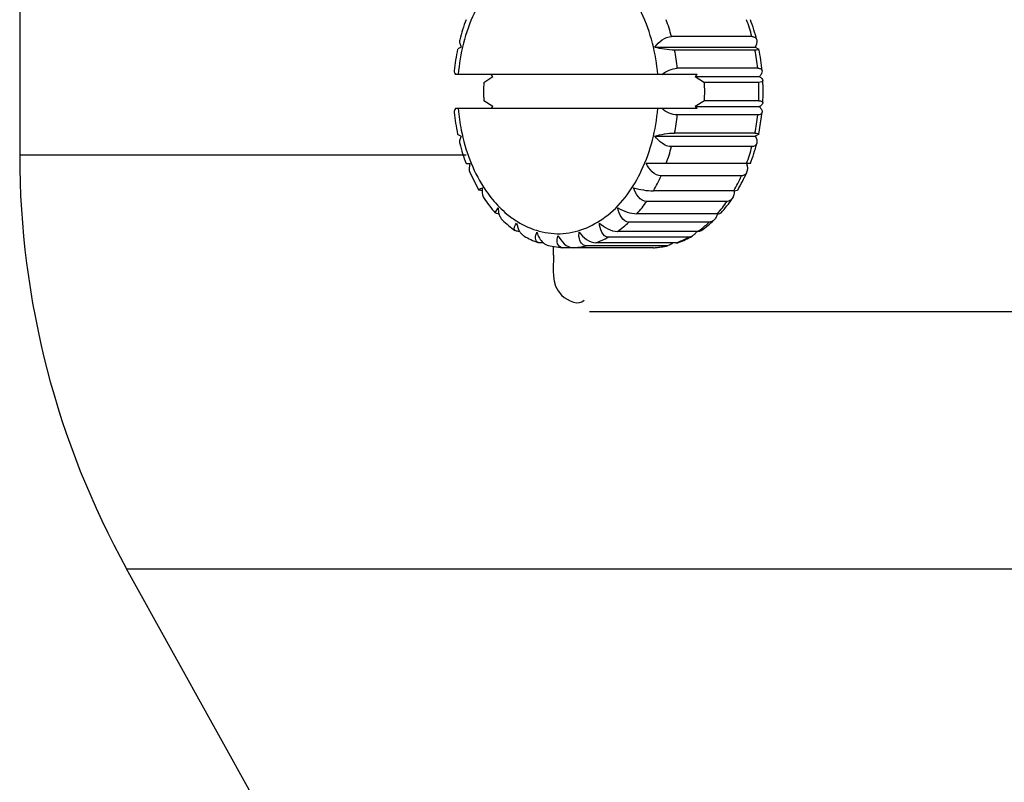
# Paper-space layout 'Sheet' of a CAD drawing. Header units: inches. Extents: x 0.2 to 10.8, y 0.2 to 8.3.
# Tile 332 of 545: x 7.371 to 7.51, y 1.666 to 1.773. Entities that reach past the tile are written whole.
import ezdxf

# ---------------------------------------------------------------- set-up
doc = ezdxf.new("R2010")
doc.units = ezdxf.units.IN
doc.header["$MEASUREMENT"] = 0
doc.layers.get('0').update_dxf_attribs({"lineweight": 5})

psp = doc.layouts.new('Sheet')

# ---------------------------------------------------------------- linework, layer by layer
at = {"color": 0, "linetype": 'ByBlock', "lineweight": -3}
for p, q in [((7.371229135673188, 1.830760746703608), (7.371229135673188, 1.754262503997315)), ((7.474261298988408, 1.770970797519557), (7.462947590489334, 1.770970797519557)), ((7.433368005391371, 1.76948450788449), (7.432872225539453, 1.769246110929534)), ((7.460597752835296, 1.76948450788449), (7.474718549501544, 1.76948450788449)), ((7.474718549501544, 1.76948450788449), (7.475234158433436, 1.769220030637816)), ((7.474698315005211, 1.769068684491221), (7.463384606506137, 1.769068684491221)), ((7.466576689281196, 1.765628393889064), (7.432539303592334, 1.765628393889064)), ((7.436534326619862, 1.764531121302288), (7.437826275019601, 1.765344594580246)), ((7.437826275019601, 1.765344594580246), (7.437550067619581, 1.765628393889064)), ((7.475081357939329, 1.766520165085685), (7.463767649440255, 1.766520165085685)), ((7.466576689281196, 1.765628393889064), (7.466300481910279, 1.765344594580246)), ((7.466300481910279, 1.765344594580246), (7.467592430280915, 1.764531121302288)), ((7.466300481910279, 1.765344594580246), (7.475340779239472, 1.765344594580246)), ((7.475229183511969, 1.764531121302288), (7.467592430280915, 1.764531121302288)), ((7.437826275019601, 1.761112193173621), (7.436534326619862, 1.761925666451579)), ((7.437550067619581, 1.760828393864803), (7.437826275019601, 1.761112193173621)), ((7.467592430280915, 1.761925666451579), (7.466300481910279, 1.761112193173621)), ((7.466300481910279, 1.761112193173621), (7.475340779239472, 1.761112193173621)), ((7.466300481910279, 1.761112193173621), (7.466576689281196, 1.760828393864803)), ((7.475229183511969, 1.761925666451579), (7.467592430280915, 1.761925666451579)), ((7.466576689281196, 1.760828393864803), (7.432539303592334, 1.760828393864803)), ((7.475081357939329, 1.759936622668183), (7.463767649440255, 1.759936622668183)), ((7.475242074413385, 1.757257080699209), (7.475702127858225, 1.76032149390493)), ((7.460597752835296, 1.756972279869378), (7.474718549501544, 1.756972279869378)), ((7.474698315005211, 1.757388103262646), (7.463384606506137, 1.757388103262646)), ((7.474261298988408, 1.75548599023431), (7.462947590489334, 1.75548599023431)), ((7.434038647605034, 1.754262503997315), (7.371229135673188, 1.754262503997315)), ((7.43403878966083, 1.753105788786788), (7.434585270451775, 1.753105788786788)), ((7.474047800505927, 1.753105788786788), (7.459380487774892, 1.753105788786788)), ((7.434556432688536, 1.751838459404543), (7.435826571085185, 1.749362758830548)), ((7.472804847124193, 1.751373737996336), (7.461491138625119, 1.751373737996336)), ((7.436306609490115, 1.749266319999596), (7.43584352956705, 1.749343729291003)), ((7.47172194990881, 1.749265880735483), (7.460408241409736, 1.749265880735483)), ((7.471779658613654, 1.749266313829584), (7.472239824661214, 1.749341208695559)), ((7.470775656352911, 1.747779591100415), (7.459461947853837, 1.747779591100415)), ((7.438154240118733, 1.746173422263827), (7.438568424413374, 1.746849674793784)), ((7.469406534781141, 1.746036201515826), (7.458092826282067, 1.746036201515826)), ((7.468262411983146, 1.744860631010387), (7.456948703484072, 1.744860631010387)), ((7.441569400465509, 1.743557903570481), (7.441419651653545, 1.743557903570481)), ((7.46666690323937, 1.743557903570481), (7.455353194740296, 1.743557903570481)), ((7.444923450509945, 1.741939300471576), (7.444463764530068, 1.741939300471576)), ((7.463622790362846, 1.741939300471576), (7.452309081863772, 1.741939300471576)), ((7.465374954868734, 1.742744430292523), (7.45406124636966, 1.742744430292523)), ((7.445612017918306, 1.741551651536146), (7.447616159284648, 1.741253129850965)), ((7.446359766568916, 1.740228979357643), (7.446359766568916, 1.741440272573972)), ((7.447679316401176, 1.741251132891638), (7.447616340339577, 1.741253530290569)), ((7.460407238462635, 1.741251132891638), (7.447679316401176, 1.741251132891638)), ((7.46223948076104, 1.741523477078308), (7.450925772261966, 1.741523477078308)), ((7.460407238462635, 1.741251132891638), (7.460471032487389, 1.741253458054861)), ((7.462474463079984, 1.741551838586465), (7.46223948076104, 1.741523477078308)), ((7.6652291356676, 1.732228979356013), (7.451408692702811, 1.732228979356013)), ((7.386274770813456, 1.696085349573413), (8.0761776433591, 1.696085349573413)), ((7.407119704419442, 1.658480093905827), (7.386274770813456, 1.696085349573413))]:
    psp.add_line(p, q, dxfattribs=at)
for centre, radius, start, end in [((7.459164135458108, 1.763891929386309), 0.0268470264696, 159.370009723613, 165.7187481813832), ((7.436537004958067, 1.763964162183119), 0.02732420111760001, 14.85809836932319, 20.09243097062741), ((7.447850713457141, 1.763964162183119), 0.02732420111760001, 14.85809836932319, 20.09243097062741), ((7.44892352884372, 1.763892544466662), 0.02684578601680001, 14.28057296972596, 20.62958617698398), ((7.461617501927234, 1.763313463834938), 0.02936894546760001, 168.4382556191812, 174.486455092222), ((7.433840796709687, 1.763325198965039), 0.03009691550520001, 6.093768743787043, 11.00140286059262), ((7.445154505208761, 1.763325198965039), 0.03009691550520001, 6.093768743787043, 11.00140286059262), ((7.446479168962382, 1.763314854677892), 0.0293587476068, 5.512792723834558, 11.56306943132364), ((7.467606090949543, 1.763228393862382), 0.03109906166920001, 177.5991997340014, 182.4008002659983), ((7.436520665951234, 1.763228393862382), 0.03109906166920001, 357.5991997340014, 2.400800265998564), ((7.444157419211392, 1.763228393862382), 0.03109906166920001, 357.5991997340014, 2.400800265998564), ((7.445575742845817, 1.763228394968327), 0.03026650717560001, 357.0243072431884, 2.97568649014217), ((7.461617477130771, 1.763143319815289), 0.02936892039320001, 185.5135490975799, 191.5617473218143), ((7.433840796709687, 1.763131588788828), 0.03009691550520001, 348.9985971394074, 353.9062312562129), ((7.445154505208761, 1.763131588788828), 0.03009691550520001, 348.9985971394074, 353.9062312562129), ((7.459164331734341, 1.762564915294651), 0.0268472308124, 194.2812647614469, 200.629958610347), ((7.436537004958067, 1.762492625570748), 0.02732420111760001, 339.9075690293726, 345.1419016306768), ((7.447850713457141, 1.762492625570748), 0.02732420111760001, 339.9075690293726, 345.1419016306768), ((7.448923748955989, 1.762564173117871), 0.02684555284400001, 339.3703834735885, 345.7194644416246), ((7.491229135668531, 1.754262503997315), 0.12, 180, 209.0000001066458), ((7.440156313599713, 1.761002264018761), 0.02340690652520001, 329.9068796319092, 335.7100767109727), ((7.451470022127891, 1.761002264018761), 0.0234069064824, 329.9068796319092, 335.7100767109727), ((7.452206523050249, 1.761214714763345), 0.02329398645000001, 329.4161260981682, 336.2643403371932), ((7.471722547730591, 1.753031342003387), 0.003765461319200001, 269.9909036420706, 270.8690402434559), ((7.443727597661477, 1.758726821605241), 0.0191679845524, 318.5417762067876, 325.1715955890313), ((7.455041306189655, 1.758726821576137), 0.01916798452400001, 318.5417762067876, 325.1715955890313), ((7.449268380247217, 1.757350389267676), 0.01478782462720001, 224.5382521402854, 230.1582081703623), ((7.4576228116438, 1.756254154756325), 0.0155888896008, 307.062660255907, 313.0402333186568), ((7.448812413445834, 1.754662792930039), 0.0135029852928, 240.7451874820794, 249.808773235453), ((7.447921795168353, 1.753796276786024), 0.0126426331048, 290.3053469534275, 299.0527679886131), ((7.459422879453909, 1.753335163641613), 0.0121451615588, 290.2312119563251, 291.6752744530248), ((7.459195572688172, 1.753876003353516), 0.0127317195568, 291.726925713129, 299.0356224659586), ((7.459274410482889, 1.754662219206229), 0.0135023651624, 290.1908727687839, 299.2551947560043), ((7.448365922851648, 1.752445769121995), 0.011218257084, 273.7187685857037, 283.1902987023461), ((7.459698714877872, 1.752261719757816), 0.0110333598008, 273.6818672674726, 275.1971572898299), ((7.459681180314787, 1.753428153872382), 0.0122005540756, 273.7122390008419, 283.2351154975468)]:
    psp.add_arc(centre, radius, start, end, dxfattribs=at)
for points, knots in [([(7.461012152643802, 1.765628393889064), (7.460757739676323, 1.768605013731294), (7.459382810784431, 1.774184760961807), (7.454731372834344, 1.78085907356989), (7.447832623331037, 1.784029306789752), (7.443148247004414, 1.782701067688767), (7.44126916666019, 1.781530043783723)], [0, 0, 0, 0, 0.2957280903, 0.5568199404, 0.7808275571, 1, 1, 1, 1]), ([(7.436504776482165, 1.77667700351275), (7.436004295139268, 1.775897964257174), (7.434136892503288, 1.772473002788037), (7.433184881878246, 1.768583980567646), (7.43293226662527, 1.765628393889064)], [0, 0, 0, 0, 0.2378920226, 1, 1, 1, 1]), ([(7.474261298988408, 1.770970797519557), (7.474416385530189, 1.770970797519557), (7.474727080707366, 1.77091478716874), (7.474905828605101, 1.770644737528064), (7.474937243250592, 1.770513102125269)], [0, 0, 0, 0, 0.5340103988, 1, 1, 1, 1]), ([(7.433146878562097, 1.770514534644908), (7.433108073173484, 1.770358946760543), (7.433138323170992, 1.769988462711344), (7.433275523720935, 1.769657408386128), (7.433368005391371, 1.76948450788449)], [0, 0, 0, 0, 0.4498840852, 1, 1, 1, 1]), ([(7.474937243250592, 1.770513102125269), (7.474974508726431, 1.770356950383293), (7.474945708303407, 1.769988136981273), (7.47481058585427, 1.769656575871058), (7.474718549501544, 1.76948450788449)], [0, 0, 0, 0, 0.4513608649, 1, 1, 1, 1]), ([(7.475239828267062, 1.769200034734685), (7.475244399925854, 1.76914533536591), (7.474987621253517, 1.769061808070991), (7.474834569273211, 1.769068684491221), (7.474698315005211, 1.769068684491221)], [0, 0, 0, 0, 0.2871656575, 1, 1, 1, 1]), ([(7.432385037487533, 1.766135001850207), (7.432377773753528, 1.76605480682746), (7.432408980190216, 1.765873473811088), (7.43248862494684, 1.765712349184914), (7.432539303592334, 1.765628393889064)], [0, 0, 0, 0, 0.4508869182, 1, 1, 1, 1]), ([(7.475081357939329, 1.766520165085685), (7.475233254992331, 1.766520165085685), (7.475518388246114, 1.766498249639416), (7.475691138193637, 1.766244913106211), (7.475699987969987, 1.766134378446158)], [0, 0, 0, 0, 0.5780269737, 1, 1, 1, 1]), ([(7.475699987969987, 1.766134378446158), (7.475710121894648, 1.76600780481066), (7.475617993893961, 1.765712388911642), (7.475448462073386, 1.765472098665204), (7.475340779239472, 1.765344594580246)], [0, 0, 0, 0, 0.4320905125, 1, 1, 1, 1]), ([(7.475340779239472, 1.765344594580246), (7.475460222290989, 1.765259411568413), (7.475646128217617, 1.765117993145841), (7.475796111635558, 1.764895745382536), (7.475792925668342, 1.764802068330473)], [0, 0, 0, 0, 0.6101642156, 1, 1, 1, 1]), ([(7.475792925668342, 1.764802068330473), (7.475790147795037, 1.764720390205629), (7.475599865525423, 1.764530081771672), (7.475370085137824, 1.764531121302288), (7.475229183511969, 1.764531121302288)], [0, 0, 0, 0, 0.3670953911, 1, 1, 1, 1]), ([(7.475229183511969, 1.761925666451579), (7.475375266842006, 1.761925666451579), (7.475609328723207, 1.761941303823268), (7.475805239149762, 1.761736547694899), (7.475799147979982, 1.761656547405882)], [0, 0, 0, 0, 0.6454861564, 1, 1, 1, 1]), ([(7.475799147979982, 1.761656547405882), (7.475791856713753, 1.761560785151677), (7.475642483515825, 1.761346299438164), (7.475458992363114, 1.761196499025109), (7.475340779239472, 1.761112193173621)], [0, 0, 0, 0, 0.3981152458, 1, 1, 1, 1]), ([(7.475340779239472, 1.761112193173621), (7.475449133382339, 1.760983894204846), (7.47562595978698, 1.76075064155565), (7.475713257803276, 1.760449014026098), (7.475693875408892, 1.760325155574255)], [0, 0, 0, 0, 0.5725651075, 1, 1, 1, 1]), ([(7.432539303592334, 1.760828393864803), (7.432488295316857, 1.760743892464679), (7.432407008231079, 1.76058345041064), (7.432374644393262, 1.760400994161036), (7.432383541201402, 1.76032113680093)], [0, 0, 0, 0, 0.5512464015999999, 1, 1, 1, 1]), ([(7.43293226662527, 1.760828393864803), (7.433018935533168, 1.759814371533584), (7.433559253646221, 1.755962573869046), (7.434951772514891, 1.752197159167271), (7.436504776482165, 1.749779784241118)], [0, 0, 0, 0, 0.2615598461, 1, 1, 1, 1]), ([(7.44126916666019, 1.744926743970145), (7.443148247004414, 1.7437557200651), (7.447832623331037, 1.742427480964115), (7.454731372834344, 1.745597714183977), (7.459382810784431, 1.752272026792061), (7.460757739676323, 1.75785177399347), (7.461012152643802, 1.760828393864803)], [0, 0, 0, 0, 0.2191724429, 0.4431800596, 0.7042719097, 1, 1, 1, 1]), ([(7.475693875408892, 1.760325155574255), (7.475676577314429, 1.760214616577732), (7.475506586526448, 1.759973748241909), (7.475228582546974, 1.759936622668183), (7.475081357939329, 1.759936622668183)], [0, 0, 0, 0, 0.4318041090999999, 1, 1, 1, 1]), ([(7.432844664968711, 1.757257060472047), (7.432859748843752, 1.757190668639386), (7.433073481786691, 1.757086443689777), (7.433242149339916, 1.757014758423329), (7.433368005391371, 1.756972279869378)], [0, 0, 0, 0, 0.3388683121, 1, 1, 1, 1]), ([(7.433368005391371, 1.756972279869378), (7.433275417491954, 1.7567991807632), (7.43313026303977, 1.756472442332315), (7.433107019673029, 1.756098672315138), (7.433152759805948, 1.755945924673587)], [0, 0, 0, 0, 0.5518002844, 1, 1, 1, 1]), ([(7.474698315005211, 1.757388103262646), (7.474838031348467, 1.757388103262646), (7.474985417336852, 1.75740890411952), (7.475252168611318, 1.75730704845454), (7.475238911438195, 1.757256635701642)], [0, 0, 0, 0, 0.7282844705, 1, 1, 1, 1]), ([(7.475238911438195, 1.757256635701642), (7.47522156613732, 1.757190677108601), (7.475012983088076, 1.757086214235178), (7.474843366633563, 1.757014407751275), (7.474718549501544, 1.756972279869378)], [0, 0, 0, 0, 0.3411147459, 1, 1, 1, 1]), ([(7.474718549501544, 1.756972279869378), (7.474811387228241, 1.756798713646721), (7.474953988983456, 1.756470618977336), (7.474982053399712, 1.756096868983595), (7.474937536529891, 1.755943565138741)], [0, 0, 0, 0, 0.5521761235, 1, 1, 1, 1]), ([(7.474937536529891, 1.755943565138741), (7.474899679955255, 1.755813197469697), (7.47471807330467, 1.75555429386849), (7.474413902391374, 1.75548599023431), (7.474261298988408, 1.75548599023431)], [0, 0, 0, 0, 0.4707817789, 1, 1, 1, 1]), ([(7.473520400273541, 1.751846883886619), (7.473455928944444, 1.751712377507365), (7.473261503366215, 1.751464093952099), (7.472954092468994, 1.751373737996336), (7.472804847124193, 1.751373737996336)], [0, 0, 0, 0, 0.4998559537, 1, 1, 1, 1]), ([(7.435826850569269, 1.749362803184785), (7.435796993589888, 1.749415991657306), (7.436053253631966, 1.749593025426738), (7.436204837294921, 1.749634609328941), (7.436344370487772, 1.749681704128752)], [0, 0, 0, 0, 0.2928787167, 1, 1, 1, 1]), ([(7.436344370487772, 1.749681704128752), (7.436333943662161, 1.749612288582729), (7.436317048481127, 1.749474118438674), (7.436308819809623, 1.74933512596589), (7.43630724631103, 1.749266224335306)], [0, 0, 0, 0, 0.5045814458, 1, 1, 1, 1]), ([(7.436504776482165, 1.749779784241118), (7.436564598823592, 1.749686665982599), (7.436685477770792, 1.74950202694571), (7.436809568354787, 1.749319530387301), (7.436872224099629, 1.749229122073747)], [0, 0, 0, 0, 0.5015433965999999, 1, 1, 1, 1]), ([(7.471498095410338, 1.748194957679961), (7.471412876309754, 1.748075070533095), (7.471204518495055, 1.747865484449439), (7.470914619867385, 1.747779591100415), (7.470775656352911, 1.747779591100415)], [0, 0, 0, 0, 0.5142030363, 1, 1, 1, 1]), ([(7.438669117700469, 1.746036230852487), (7.438560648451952, 1.746036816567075), (7.438381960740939, 1.746049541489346), (7.438202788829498, 1.746120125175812), (7.438154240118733, 1.746173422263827)], [0, 0, 0, 0, 0.6007302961, 1, 1, 1, 1]), ([(7.438568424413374, 1.746849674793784), (7.438568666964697, 1.746710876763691), (7.438583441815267, 1.746436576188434), (7.438632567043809, 1.746165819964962), (7.438667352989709, 1.746035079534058)], [0, 0, 0, 0, 0.5064016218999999, 1, 1, 1, 1]), ([(7.438667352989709, 1.746035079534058), (7.4387127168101, 1.745864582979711), (7.438836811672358, 1.745543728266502), (7.439045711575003, 1.745267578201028), (7.439164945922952, 1.745155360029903)], [0, 0, 0, 0, 0.518654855, 1, 1, 1, 1]), ([(7.469417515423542, 1.746030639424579), (7.469372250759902, 1.745859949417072), (7.469251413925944, 1.745538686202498), (7.469042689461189, 1.745262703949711), (7.468923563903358, 1.745151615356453)], [0, 0, 0, 0, 0.5201851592, 1, 1, 1, 1]), ([(7.469406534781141, 1.746036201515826), (7.469517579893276, 1.746036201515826), (7.469699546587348, 1.746047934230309), (7.469883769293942, 1.74611869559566), (7.469932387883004, 1.746173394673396)], [0, 0, 0, 0, 0.6027587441, 1, 1, 1, 1]), ([(7.468923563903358, 1.745151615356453), (7.468830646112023, 1.745064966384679), (7.468627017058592, 1.744920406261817), (7.468380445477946, 1.744860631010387), (7.468262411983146, 1.744860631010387)], [0, 0, 0, 0, 0.5183951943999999, 1, 1, 1, 1]), ([(7.441419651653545, 1.743557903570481), (7.44133106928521, 1.743557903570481), (7.441170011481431, 1.743572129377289), (7.441016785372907, 1.743631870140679), (7.440957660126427, 1.74367262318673)], [0, 0, 0, 0, 0.5522871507, 1, 1, 1, 1]), ([(7.441567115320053, 1.743555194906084), (7.441652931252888, 1.743417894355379), (7.441844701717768, 1.743170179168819), (7.442088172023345, 1.74297026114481), (7.442216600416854, 1.742894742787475)], [0, 0, 0, 0, 0.5207894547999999, 1, 1, 1, 1]), ([(7.447616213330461, 1.741253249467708), (7.447320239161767, 1.741273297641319), (7.446677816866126, 1.741858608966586), (7.446863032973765, 1.742609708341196), (7.446982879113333, 1.742983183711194)], [0, 0, 0, 0, 0.4306264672, 1, 1, 1, 1]), ([(7.450925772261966, 1.741523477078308), (7.450408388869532, 1.741523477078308), (7.449845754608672, 1.742472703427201), (7.449924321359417, 1.743193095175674), (7.449959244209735, 1.743425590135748)], [0, 0, 0, 0, 0.687564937, 1, 1, 1, 1]), ([(7.466519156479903, 1.743555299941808), (7.46643328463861, 1.743418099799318), (7.466241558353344, 1.743170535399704), (7.465998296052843, 1.742970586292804), (7.465869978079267, 1.742895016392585)], [0, 0, 0, 0, 0.5208195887, 1, 1, 1, 1]), ([(7.46666690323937, 1.743557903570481), (7.46672593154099, 1.743599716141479), (7.466843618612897, 1.743684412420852), (7.46696003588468, 1.743770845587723), (7.467018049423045, 1.743814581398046)], [0, 0, 0, 0, 0.4989115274, 1, 1, 1, 1]), ([(7.46666690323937, 1.743557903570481), (7.466755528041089, 1.743557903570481), (7.466916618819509, 1.743572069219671), (7.467069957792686, 1.743631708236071), (7.46712907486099, 1.743672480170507)], [0, 0, 0, 0, 0.5523918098, 1, 1, 1, 1]), ([(7.444463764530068, 1.741939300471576), (7.444408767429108, 1.741939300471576), (7.444303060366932, 1.741947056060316), (7.444200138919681, 1.741973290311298), (7.44415278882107, 1.741990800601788)], [0, 0, 0, 0, 0.5213925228, 1, 1, 1, 1]), ([(7.44492564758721, 1.741945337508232), (7.44503136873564, 1.741854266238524), (7.445246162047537, 1.74169747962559), (7.445490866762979, 1.741588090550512), (7.445611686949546, 1.741556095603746)], [0, 0, 0, 0, 0.5275089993, 1, 1, 1, 1]), ([(7.46316136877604, 1.741946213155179), (7.463055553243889, 1.741854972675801), (7.462840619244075, 1.74169787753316), (7.462595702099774, 1.741588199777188), (7.462474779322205, 1.741556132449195)], [0, 0, 0, 0, 0.527599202, 1, 1, 1, 1]), ([(7.463622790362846, 1.741939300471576), (7.463677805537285, 1.741939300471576), (7.463783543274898, 1.741947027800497), (7.46388651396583, 1.741973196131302), (7.463933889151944, 1.74199067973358)], [0, 0, 0, 0, 0.5214040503, 1, 1, 1, 1]), ([(7.465869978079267, 1.742895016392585), (7.465792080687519, 1.742849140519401), (7.465633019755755, 1.742774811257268), (7.465458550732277, 1.742744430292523), (7.465374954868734, 1.742744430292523)], [0, 0, 0, 0, 0.519559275, 1, 1, 1, 1]), ([(7.446359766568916, 1.740228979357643), (7.446359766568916, 1.738309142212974), (7.445633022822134, 1.734874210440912), (7.449940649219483, 1.733070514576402), (7.450656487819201, 1.733880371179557)], [0, 0, 0, 0, 0.6397936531, 1, 1, 1, 1]), ([(7.460698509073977, 1.741273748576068), (7.46083803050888, 1.741286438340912), (7.461116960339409, 1.741317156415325), (7.461394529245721, 1.741358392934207), (7.461533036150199, 1.741381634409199)], [0, 0, 0, 0, 0.4993833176, 1, 1, 1, 1]), ([(7.461533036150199, 1.741381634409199), (7.461651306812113, 1.741401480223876), (7.461887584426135, 1.741445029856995), (7.462122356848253, 1.741496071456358), (7.46223948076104, 1.741523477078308)], [0, 0, 0, 0, 0.4992437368, 1, 1, 1, 1])]:
    psp.add_open_spline(points, degree=3, knots=knots, dxfattribs=at)
for points in [[(7.460597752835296, 1.76948450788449), (7.46114832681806, 1.770230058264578), (7.462020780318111, 1.770970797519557), (7.462947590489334, 1.770970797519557)], [(7.463384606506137, 1.769068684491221), (7.462445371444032, 1.769068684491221), (7.461504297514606, 1.769238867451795), (7.460597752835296, 1.76948450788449)], [(7.461565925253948, 1.765628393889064), (7.46220100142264, 1.766101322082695), (7.462975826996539, 1.766520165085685), (7.463767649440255, 1.766520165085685)], [(7.463767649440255, 1.759936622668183), (7.462975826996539, 1.759936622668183), (7.46220100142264, 1.760355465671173), (7.461565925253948, 1.760828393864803)], [(7.460597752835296, 1.756972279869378), (7.461504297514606, 1.757217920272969), (7.462445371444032, 1.757388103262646), (7.463384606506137, 1.757388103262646)], [(7.462947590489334, 1.75548599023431), (7.462020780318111, 1.75548599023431), (7.46114832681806, 1.756226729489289), (7.460597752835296, 1.756972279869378)], [(7.434585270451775, 1.753105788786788), (7.434457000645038, 1.752706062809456), (7.434384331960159, 1.75222508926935), (7.434565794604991, 1.751846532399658)], [(7.461491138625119, 1.751373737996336), (7.460581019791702, 1.751373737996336), (7.459784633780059, 1.752290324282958), (7.459380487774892, 1.753105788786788)], [(7.47350128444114, 1.753105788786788), (7.473629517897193, 1.752706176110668), (7.473701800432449, 1.752225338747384), (7.473520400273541, 1.751846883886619)], [(7.43630724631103, 1.749266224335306), (7.436298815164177, 1.748897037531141), (7.436374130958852, 1.748495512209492), (7.436588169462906, 1.748194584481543)], [(7.436872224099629, 1.749229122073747), (7.43742608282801, 1.748429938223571), (7.43804537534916, 1.747670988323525), (7.438727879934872, 1.746978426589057)], [(7.457621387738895, 1.749681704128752), (7.458527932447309, 1.749436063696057), (7.45946900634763, 1.749265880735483), (7.460408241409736, 1.749265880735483)], [(7.459461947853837, 1.747779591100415), (7.458579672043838, 1.747779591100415), (7.457882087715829, 1.748838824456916), (7.457621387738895, 1.749681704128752)], [(7.471779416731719, 1.749262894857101), (7.471787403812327, 1.74889485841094), (7.471711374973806, 1.748495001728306), (7.471498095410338, 1.748194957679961)], [(7.436578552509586, 1.7481828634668), (7.437059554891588, 1.747480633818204), (7.437585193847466, 1.7468064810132), (7.438154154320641, 1.746173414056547)], [(7.469932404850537, 1.746173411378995), (7.470501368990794, 1.74680647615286), (7.471027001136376, 1.747480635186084), (7.471508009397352, 1.748182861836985)], [(7.439794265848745, 1.745996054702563), (7.440260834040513, 1.745607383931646), (7.440753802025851, 1.745247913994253), (7.44126916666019, 1.744926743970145)], [(7.455397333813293, 1.746849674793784), (7.456214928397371, 1.74638884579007), (7.457154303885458, 1.746036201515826), (7.458092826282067, 1.746036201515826)], [(7.456948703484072, 1.744860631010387), (7.456107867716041, 1.744860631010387), (7.455522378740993, 1.746018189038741), (7.455397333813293, 1.746849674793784)], [(7.439158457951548, 1.745142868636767), (7.439721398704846, 1.744611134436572), (7.44032259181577, 1.74411659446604), (7.440956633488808, 1.743672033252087)], [(7.440957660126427, 1.74367262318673), (7.44066124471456, 1.743876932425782), (7.440927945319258, 1.744458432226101), (7.441160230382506, 1.744733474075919)], [(7.441160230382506, 1.744733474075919), (7.441222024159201, 1.744322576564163), (7.441346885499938, 1.743907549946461), (7.441567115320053, 1.743555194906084)], [(7.452805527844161, 1.744733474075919), (7.453498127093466, 1.744104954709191), (7.454417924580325, 1.743557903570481), (7.455353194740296, 1.743557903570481)], [(7.45406124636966, 1.742744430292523), (7.453277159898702, 1.742744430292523), (7.452806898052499, 1.743949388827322), (7.452805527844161, 1.744733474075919)], [(7.455353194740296, 1.743557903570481), (7.455913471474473, 1.743954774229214), (7.456446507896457, 1.74439242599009), (7.456948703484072, 1.744860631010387)], [(7.467129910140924, 1.743672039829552), (7.467763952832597, 1.744116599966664), (7.468365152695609, 1.744611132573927), (7.468928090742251, 1.745142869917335)], [(7.44415278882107, 1.741990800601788), (7.44370189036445, 1.742157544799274), (7.443779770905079, 1.74300167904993), (7.444006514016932, 1.743425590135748)], [(7.444006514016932, 1.743425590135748), (7.444178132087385, 1.742870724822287), (7.444485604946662, 1.742324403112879), (7.44492564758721, 1.741945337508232)], [(7.446982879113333, 1.742983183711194), (7.4473870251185, 1.742167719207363), (7.448183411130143, 1.741251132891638), (7.449093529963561, 1.741251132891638)], [(7.449959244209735, 1.743425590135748), (7.450509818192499, 1.742680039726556), (7.45138227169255, 1.741939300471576), (7.452309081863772, 1.741939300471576)]]:
    psp.add_open_spline(points, degree=3, dxfattribs=at)

doc.saveas('drawing.dxf')
